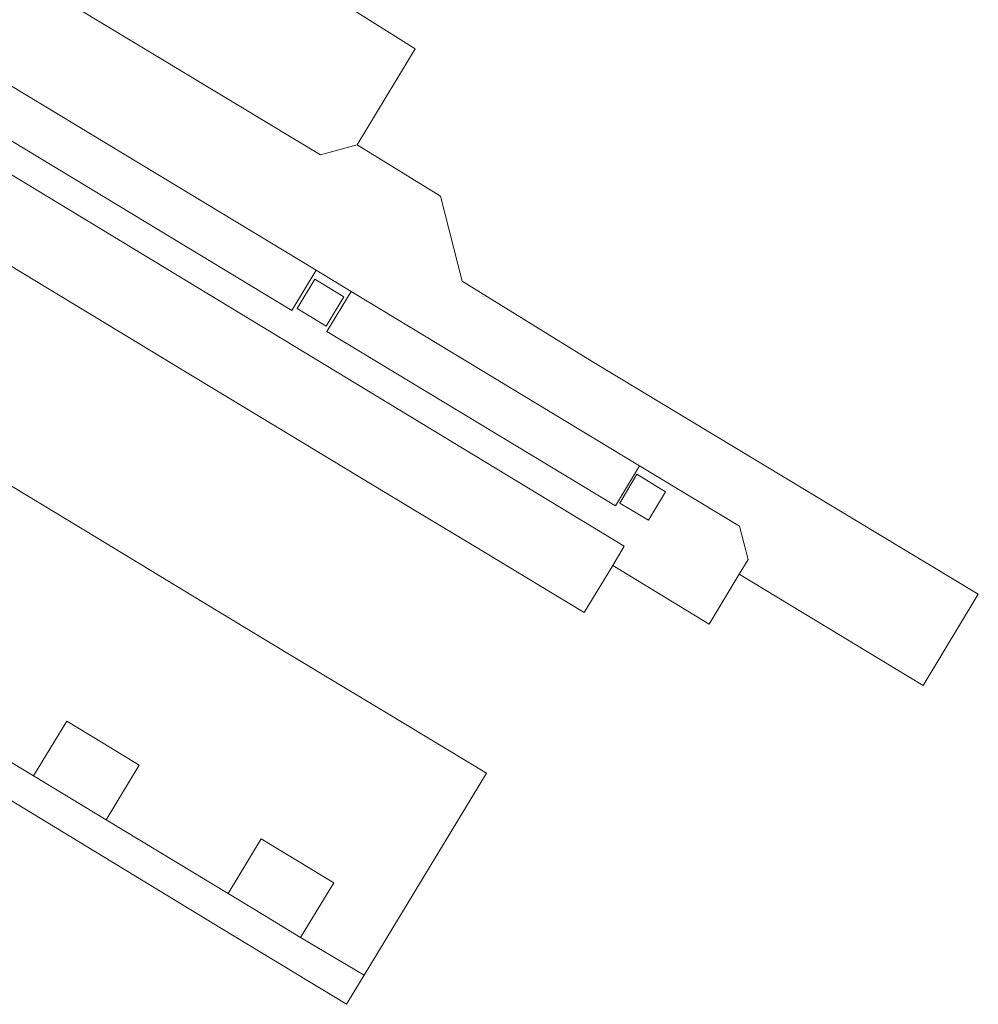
# Model space of a CAD drawing. Header units: metres. Extents: x 125349 to 128236, y 501602 to 503797.
# Tile 616 of 718: x 127690 to 127736, y 502835 to 502882. Entities that reach past the tile are written whole.
import ezdxf

# ---------------------------------------------------------------- set-up
doc = ezdxf.new("R2010")
doc.units = ezdxf.units.M
for name, color, linetype, lineweight in [('B-WE-GR-BEPLANTING_CULTUUR_HEESTERS-GV', 90, 'CONTINUOUS', 18), ('B-WE-OG-TERREIN_ERF-GV', 7, 'CONTINUOUS', 18), ('B-WE-VH-OPENVERHARDING_BETONSTRAATSTEEN-GV', 90, 'CONTINUOUS', 18)]:
    doc.layers.add(name, color=color, linetype=linetype, lineweight=lineweight)

msp = doc.modelspace()

# ---------------------------------------------------------------- linework, layer by layer
at = {"layer": 'B-WE-GR-BEPLANTING_CULTUUR_HEESTERS-GV', "flags": 128}
for points in [[(127700.7, 502885.63), (127679.62, 502898.41), (127675.519, 502900.858), (127672.873, 502896.36), (127672.711, 502896.075), (127678.825, 502892.412), (127679.064, 502891.336), (127704.785, 502875.816), (127706.534, 502876.293), (127709.307, 502880.876)], [(127709.307, 502880.876), (127702.159, 502885.391)]]:
    msp.add_lwpolyline(points, dxfattribs=at)
at = {"layer": 'B-WE-OG-TERREIN_ERF-GV', "flags": 128}
msp.add_lwpolyline([(127681.438, 502878.711), (127680.097, 502876.497), (127684.861, 502873.613), (127689.483, 502870.818), (127694.097, 502868.028), (127698.745, 502865.217), (127703.333, 502862.442), (127707.964, 502859.642), (127712.586, 502856.847), (127717.39, 502853.951), (127718.746, 502856.199), (127719.303, 502857.122), (127682.034, 502879.695)], close=True, dxfattribs=at)
for points in [[(127685.359, 502849.61), (127691.088, 502846.145), (127692.667, 502848.754), (127694.401, 502847.705), (127696.135, 502846.656), (127694.556, 502844.047), (127700.385, 502840.521), (127701.962, 502843.131), (127703.691, 502842.086), (127705.419, 502841.04), (127703.841, 502838.43), (127706.875, 502836.631), (127712.717, 502846.27), (127707.936, 502849.157), (127703.314, 502851.952), (127698.683, 502854.753), (127694.095, 502857.527), (127689.447, 502860.338)], [(127688.012, 502846.177), (127700.06, 502838.86), (127706.026, 502835.232), (127706.875, 502836.631), (127703.841, 502838.43), (127702.113, 502839.476), (127700.385, 502840.521), (127694.556, 502844.047), (127692.822, 502845.096), (127691.088, 502846.145), (127685.359, 502849.61)]]:
    msp.add_lwpolyline(points, dxfattribs=at)
at = {"layer": 'B-WE-VH-OPENVERHARDING_BETONSTRAATSTEEN-GV', "flags": 128}
msp.add_lwpolyline([(127681.765, 502884.093), (127686.145, 502881.446), (127704.579, 502870.303), (127706.248, 502869.294), (127720.033, 502860.961), (127724.8, 502858.08), (127725.225, 502856.488), (127724.794, 502855.778), (127731.52, 502851.713), (127733.582, 502850.467), (127736.211, 502854.824), (127736.199, 502854.831), (127717.768, 502865.942), (127716.263, 502866.864), (127711.553, 502869.774), (127710.525, 502873.845), (127706.534, 502876.293), (127704.785, 502875.816), (127679.064, 502891.336)], dxfattribs=at)
for points in [[(127719.192, 502855.927), (127723.349, 502853.396), (127724.794, 502855.778), (127725.225, 502856.488), (127724.8, 502858.08), (127720.033, 502860.961), (127718.874, 502859.044), (127705.089, 502867.377), (127706.248, 502869.294), (127704.579, 502870.303), (127703.42, 502868.386), (127684.986, 502879.529), (127686.145, 502881.446), (127681.765, 502884.093), (127677.599, 502882.922), (127676.766, 502881.55), (127680.935, 502879.017), (127681.438, 502878.711), (127682.034, 502879.695), (127719.303, 502857.122), (127718.746, 502856.199)], [(127704.579, 502870.303), (127686.145, 502881.446), (127684.986, 502879.529), (127703.42, 502868.386)], [(127704.514, 502869.87), (127705.898, 502869.037), (127705.067, 502867.638), (127703.679, 502868.477)], [(127721.267, 502859.722), (127720.462, 502858.356), (127719.085, 502859.17), (127719.897, 502860.554)]]:
    msp.add_lwpolyline(points, close=True, dxfattribs=at)

doc.saveas('drawing.dxf')
